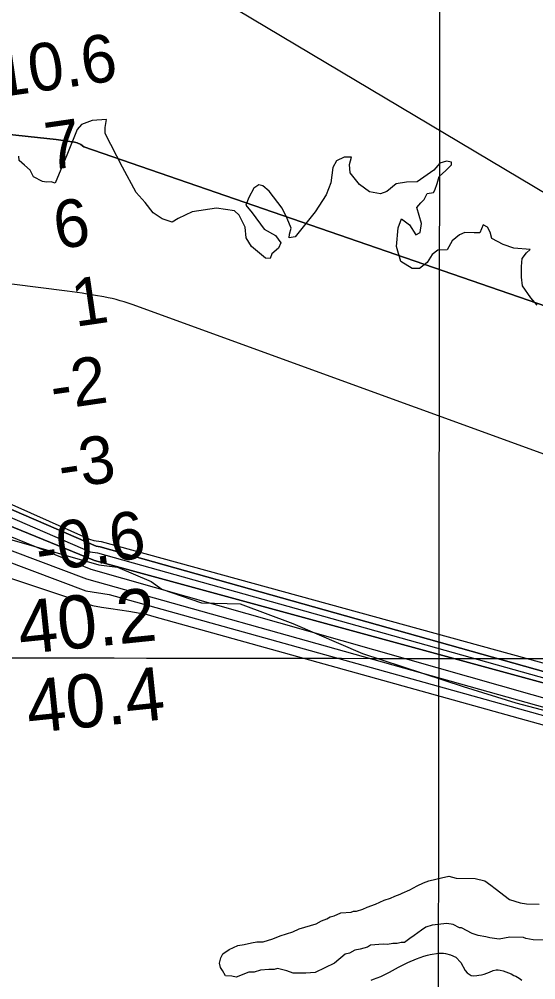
# Model space of a CAD drawing. Extents: x 3219052 to 3256913, y 800770 to 826146.
# Drawn here: x 3227938 to 3228588, y 811833 to 813043 of the extents above; entities that cross this region are included whole.
import ezdxf

# ---------------------------------------------------------------- set-up
doc = ezdxf.new("R2010")
doc.units = 0
for name, color, linetype in [('V-GRID-MAJR', 7, 'Continuous'), ('V-RIVR-EDGE', 7, 'Continuous'), ('V-RIVR-RANG', 7, 'Continuous'), ('V-SITE-VEGE', 7, 'Continuous'), ('V-TOPO-DPTH', 7, 'Continuous'), ('V-TOPO-MAJR', 7, 'Continuous'), ('V-TOPO-MINR', 7, 'Continuous'), ('V-TOPO-WATR', 7, 'Continuous')]:
    doc.layers.add(name, color=color, linetype=linetype)

msp = doc.modelspace()

# ---------------------------------------------------------------- linework, layer by layer
at = {"layer": 'V-GRID-MAJR'}
for points in [[(3228457.14, 806177.393), (3228465.955, 812237.661), (3228474.772, 818299.872), (3228483.589, 824362.121), (3228483.592, 824364.024)], [(3223229.222, 812245.659), (3228465.955, 812237.661), (3233702.6890000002, 812230.425), (3238939.4250000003, 812223.951), (3244176.161, 812218.238), (3249412.899, 812213.287), (3254649.637, 812209.098), (3254649.6380000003, 812209.098)]]:
    msp.add_spline(points, degree=3, dxfattribs=at)
at = {"layer": 'V-RIVR-EDGE'}
for points in [[(3228067.5971625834, 812856.2661339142), (3228045.5632505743, 812898.6212408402), (3228045.5818238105, 812906.1325205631), (3228047.188561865, 812916.407203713), (3228029.395756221, 812915.2652014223), (3228015.941810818, 812910.1591410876), (3228010.3915430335, 812903.8475384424), (3227998.456357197, 812873.4364152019), (3227982.9465785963, 812836.3134711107), (3227977.8111920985, 812837.9075011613), (3227971.8802568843, 812837.5268337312), (3227966.742915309, 812838.3302027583), (3227955.29299355, 812844.2885090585), (3227951.360216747, 812852.6002251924), (3227944.2599081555, 812858.9431090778), (3227937.5539525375, 812864.8896849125), (3227937.17133003, 812870.0299591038)], [(3228589.4025616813, 812682.6107020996), (3228581.5184348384, 812691.7228546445), (3228570.8816574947, 812706.7718076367), (3228569.7230370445, 812717.8439945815), (3228569.7562733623, 812731.2852319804), (3228570.571372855, 812741.1665396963), (3228576.1245732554, 812748.6641338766), (3228580.4829842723, 812752.6066860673), (3228560.3250383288, 812754.2378625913), (3228546.895531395, 812759.0150650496), (3228532.2868756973, 812766.5625137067), (3228530.329773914, 812774.4740116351), (3228526.7874399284, 812780.8080976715), (3228521.654986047, 812783.5881192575), (3228517.281911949, 812773.7156093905), (3228510.165962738, 812773.7332050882), (3228498.307024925, 812774.1578617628), (3228491.5785859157, 812771.0118358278), (3228482.467410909, 812763.5230394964), (3228476.114751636, 812752.4694257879), (3228464.6482117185, 812751.7071133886), (3228457.1242239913, 812746.5863899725), (3228451.168850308, 812736.322459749), (3228441.2670142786, 812728.835618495), (3228432.174412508, 812728.8581018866), (3228417.9640199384, 812737.5905645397), (3228412.4763146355, 812756.5801146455), (3228414.5106419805, 812779.899727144), (3228418.887626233, 812791.3535590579), (3228428.7523157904, 812783.8178408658), (3228436.6276447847, 812771.1477137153), (3228442.170092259, 812774.2966722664), (3228443.778785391, 812785.3620164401), (3228437.898682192, 812805.5385356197), (3228443.052641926, 812811.4557852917), (3228447.4120304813, 812815.7936679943), (3228450.988578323, 812823.2961498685), (3228458.898121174, 812824.4625906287), (3228460.881616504, 812827.225016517), (3228463.670435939, 812835.9154450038), (3228466.063924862, 812844.6068510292), (3228474.384438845, 812852.0976024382), (3228481.5179837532, 812859.1959559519), (3228481.5267816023, 812862.7539305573), (3228475.204426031, 812863.955562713), (3228466.896620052, 812861.6041079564), (3228459.3628569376, 812852.530079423), (3228438.3741708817, 812837.954660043), (3228424.9319559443, 812837.5925658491), (3228411.880183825, 812835.2528415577), (3228400.392138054, 812825.7932579), (3228392.477707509, 812822.6501645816), (3228378.2526518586, 812825.452669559), (3228366.0198893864, 812834.5755750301), (3228354.1961429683, 812849.2321301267), (3228353.431875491, 812859.9080090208), (3228355.826341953, 812868.9947455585), (3228346.338409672, 812869.0182064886), (3228336.838746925, 812864.2977012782), (3228332.4695829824, 812856.006513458), (3228329.654370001, 812836.6421611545), (3228323.687265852, 812821.6342647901), (3228310.1932413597, 812800.3196534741), (3228295.123760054, 812781.3809353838), (3228284.8138855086, 812768.7557750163), (3228277.2996731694, 812767.5883567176), (3228277.705756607, 812771.9360148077), (3228279.700982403, 812779.4424068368), (3228274.987319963, 812791.7093831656), (3228268.6942905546, 812804.7709306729), (3228252.143196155, 812826.1598349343), (3228244.253204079, 812832.9000044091), (3228239.116840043, 812834.0987039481), (3228232.780798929, 812829.7657089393), (3228226.427162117, 812818.316764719), (3228222.8447490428, 812808.4422997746), (3228230.727898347, 812798.9348167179), (3228245.699625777, 812778.3404836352), (3228259.9119734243, 812770.3986820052), (3228267.005439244, 812761.2884845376), (3228263.8251994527, 812754.1803556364), (3228255.505663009, 812747.0849347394), (3228253.514347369, 812741.1598647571), (3228247.5863447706, 812741.9651888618), (3228229.8326406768, 812756.6364070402), (3228223.1384155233, 812767.3269490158), (3228221.985660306, 812780.771119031), (3228214.511527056, 812795.812251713), (3228208.5952549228, 812801.3615419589), (3228185.6739055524, 812804.5808833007), (3228155.222703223, 812800.3075181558), (3228137.4113243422, 812791.6542361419), (3228129.8883141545, 812786.9288432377), (3228117.2484907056, 812791.3087601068), (3228106.1978096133, 812798.847410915), (3228095.951475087, 812811.9187338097), (3228084.913501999, 812824.5966812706), (3228067.5971625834, 812856.2661339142)], [(3227916.384465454, 812390.5056838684), (3228037.573230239, 812355.4316840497), (3228061.0393137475, 812352.7655840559), (3228103.592470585, 812334.4038365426), (3228117.0437966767, 812324.8076332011), (3228166.9896789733, 812307.731643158), (3228215.6702255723, 812306.3072325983), (3228282.1155438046, 812281.8008980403), (3228369.826692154, 812243.7669244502), (3228496.2154528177, 812202.1598787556), (3228562.670444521, 812181.565632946), (3228610.4547673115, 812169.2764588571)]]:
    msp.add_lwpolyline(points, dxfattribs=at)
at = {"layer": 'V-SITE-VEGE'}
for points in [[(3228600.217, 811882.958), (3228584.304, 811883.273), (3228575.0470000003, 811884.785), (3228572.419, 811886.1630000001), (3228555.179, 811886.505), (3228541.865, 811884.115), (3228529.9560000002, 811885.68), (3228524.676, 811887.109), (3228515.419, 811888.621), (3228507.5160000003, 811891.431), (3228494.384, 811898.324), (3228491.734, 811898.38), (3228483.855, 811902.514), (3228475.923, 811903.997), (3228457.305, 811901.714), (3228449.295, 811899.219), (3228443.911, 811895.346), (3228434.4960000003, 811888.899), (3228429.112, 811885.027), (3228422.376, 811879.853), (3228418.397, 811879.931), (3228413.0640000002, 811878.711), (3228407.764, 811878.817), (3228401.106, 811877.621), (3228395.802, 811877.7270000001), (3228379.86, 811876.716), (3228375.829, 811874.143), (3228366.4930000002, 811871.676), (3228359.8370000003, 811870.48), (3228353.127, 811866.633), (3228347.794, 811865.4130000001), (3228334.296, 811853.7390000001), (3228310.187, 811842.277), (3228298.225, 811841.187), (3228282.312, 811841.5040000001), (3228274.4080000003, 811844.314), (3228262.524, 811847.202), (3228258.52, 811845.957), (3228251.889, 811846.088), (3228241.253, 811844.9720000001), (3228233.244, 811842.4770000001), (3228226.612, 811842.608), (3228210.566, 811836.294), (3228205.288, 811837.726), (3228197.332, 811837.884), (3228193.484, 811844.593), (3228190.911, 811848.623), (3228189.691, 811853.954), (3228191.147, 811860.559), (3228193.906, 811865.812), (3228201.967, 811870.959), (3228212.682, 811876.052), (3228220.665, 811877.2220000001), (3228230.002, 811879.689), (3228236.66, 811880.883), (3228244.616, 811880.726), (3228256.63, 811884.4670000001), (3228265.989, 811888.262), (3228282.0130000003, 811893.251), (3228290.049, 811897.073), (3228311.397, 811903.282), (3228318.109, 811907.1290000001), (3228324.791, 811909.652), (3228328.824, 811912.224), (3228334.1550000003, 811913.4450000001), (3228342.1890000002, 811917.264), (3228355.4790000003, 811918.329), (3228358.157, 811919.601), (3228362.137, 811919.519), (3228370.144, 811922.018), (3228375.504, 811924.563), (3228386.19, 811928.332), (3228396.9050000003, 811933.427), (3228404.915, 811935.9230000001), (3228410.273, 811938.4670000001), (3228416.955, 811940.988), (3228419.634, 811942.262), (3228428.998, 811946.057), (3228438.386, 811951.177), (3228446.4220000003, 811954.9990000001), (3228453.105, 811957.52), (3228469.1, 811961.181), (3228478.434, 811963.649), (3228487.665, 811960.813), (3228511.536, 811960.34), (3228523.419, 811957.454), (3228531.271, 811951.988), (3228536.497, 811947.904), (3228554.8000000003, 811934.275), (3228567.985, 811930.031), (3228575.917, 811928.549), (3228591.828, 811928.233)], [(3228380.409, 811832.518), (3228383.649, 811833.855), (3228392.828, 811837.064), (3228403.631, 811842.694), (3228414.977, 811848.861), (3228418.219, 811850.7390000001), (3228426.862, 811854.757), (3228437.663, 811859.31), (3228446.842, 811862.517), (3228451.429, 811863.85), (3228454.669, 811864.649), (3228465.4620000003, 811866.5040000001), (3228471.662, 811866.486), (3228474.09, 811866.207), (3228480.556, 811864.301), (3228487.022, 811861.583), (3228493.202, 811854.823), (3228498.8340000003, 811844.826), (3228501.523, 811841.853), (3228506.367, 811838.332), (3228509.8710000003, 811838.05), (3228513.648, 811838.31), (3228516.077, 811838.84), (3228519.3140000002, 811839.37), (3228522.823, 811840.169), (3228529.573, 811842.576), (3228534.162, 811844.72), (3228537.671, 811845.517), (3228540.3680000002, 811845.508), (3228542.795, 811845.232), (3228546.5670000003, 811844.411), (3228556.803, 811840.603), (3228560.301, 811838.437), (3228562.7260000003, 811837.349), (3228566.765, 811834.91), (3228569.992, 811832.473)]]:
    msp.add_lwpolyline(points, dxfattribs=at)
at = {"layer": 'V-TOPO-DPTH'}
for points in [[(3230110.907056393, 811912.1456089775), (3229345.343612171, 812028.2392309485), (3229335.6353320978, 812028.8765907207), (3229325.935566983, 812029.6325577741), (3229316.2414785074, 812030.4675963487), (3228840.167095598, 812160.2927944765), (3228832.2962680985, 812161.4103417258), (3228824.4365725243, 812162.5983270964), (3228816.5935748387, 812163.8919696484), (3228808.7617090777, 812165.2560503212), (3228775.1537714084, 812171.3428479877), (3228039.401491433, 812378.3499575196), (3228034.3278975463, 812379.0623382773), (3227417.9677450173, 812645.8904698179), (3226620.6926028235, 812778.6320200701), (3225840.1905553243, 812948.0825171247)], [(3225840.1905553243, 812948.0825171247), (3226620.6926028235, 812778.6320200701), (3227417.9677450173, 812645.8904698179), (3228034.3278975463, 812379.0623382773), (3228039.401491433, 812378.3499575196), (3228775.1537714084, 812171.3428479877), (3228808.7617090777, 812165.2560503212), (3228816.5935748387, 812163.8919696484), (3228824.4365725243, 812162.5983270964), (3228832.2962680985, 812161.4103417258), (3228840.167095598, 812160.2927944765), (3229316.2414785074, 812030.4675963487), (3229325.935566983, 812029.6325577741), (3229335.6353320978, 812028.8765907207), (3229345.343612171, 812028.2392309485), (3230110.907056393, 811912.1456089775)], [(3227721.964111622, 812919.2705386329), (3227984.1219935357, 812891.1528842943), (3227986.95069513, 812890.8276954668), (3227989.775587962, 812890.4738675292), (3227992.5947676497, 812890.0770809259), (3227995.4101385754, 812889.6516552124), (3228007.1057215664, 812887.7931926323), (3228008.746972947, 812887.4633806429), (3228010.3621467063, 812887.0470889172), (3228014.9492478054, 812885.0793647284), (3228018.7137686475, 812881.8975703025), (3228744.768735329, 812631.1686644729)], [(3227721.964111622, 812919.2705386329), (3227984.1219935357, 812891.1528842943), (3227986.95069513, 812890.8276954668), (3227989.775587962, 812890.4738675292), (3227992.5947676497, 812890.0770809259), (3227995.4101385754, 812889.6516552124), (3228007.1057215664, 812887.7931926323), (3228008.746972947, 812887.4633806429), (3228010.3621467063, 812887.0470889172), (3228014.9492478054, 812885.0793647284), (3228018.7137686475, 812881.8975703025), (3228744.768735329, 812631.1686644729)], [(3228032.082489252, 812361.1261469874), (3227431.6107963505, 812606.5769274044), (3226625.252636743, 812741.8511451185), (3225785.449307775, 812906.6968807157)], [(3230069.097830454, 811885.5655035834), (3229317.074851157, 812010.3103788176), (3228032.082489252, 812361.1261469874)]]:
    msp.add_lwpolyline(points, dxfattribs=at)
at = {"layer": 'V-TOPO-MAJR'}
msp.add_lwpolyline([(3225944.567174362, 812777.6332324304), (3226651.9617111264, 812633.6072797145), (3226666.1227972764, 812629.5965589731), (3226670.7646656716, 812628.0701963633), (3226687.1109561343, 812622.6135090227), (3227470.923806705, 812530.348306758), (3227475.866027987, 812529.5461604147), (3227480.5912129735, 812528.1868408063), (3227484.9908435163, 812525.9917613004), (3227489.1734377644, 812523.2395085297), (3228021.522456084, 812322.7568415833), (3228050.847498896, 812318.2555332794), (3228820.2314257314, 812103.6408965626), (3228831.667218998, 812101.818960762), (3228843.092670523, 812099.9332579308), (3228854.511227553, 812098.0050437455), (3228891.9660027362, 812091.5726751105), (3228899.193144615, 812089.8795699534), (3228906.208981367, 812087.639672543), (3229339.212715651, 811975.0561916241), (3229374.28324726, 811972.0211134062), (3230137.744462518, 811820.9115196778)], dxfattribs=at)
at = {"layer": 'V-TOPO-MINR'}
for points in [[(3228679.4074321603, 812775.5758630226), (3228005.0428092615, 813177.7809888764)], [(3225849.0530102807, 812928.0296774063), (3226648.891286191, 812759.1827617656), (3227427.4336600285, 812631.6062558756), (3228026.7058875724, 812371.8074717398), (3228036.0508549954, 812370.464788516), (3228799.7167366, 812156.6080204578), (3228812.694967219, 812154.3967661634), (3228825.6858632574, 812152.2649710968), (3229306.861695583, 812021.423135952), (3229321.5748821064, 812020.1089403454), (3230083.8647255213, 811899.6140379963)], [(3225785.449307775, 812906.6968807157), (3226625.252636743, 812741.8511451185), (3227431.6107963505, 812606.5769274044), (3228032.082489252, 812361.1261469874)], [(3225898.3498849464, 812859.2968247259), (3226635.0507757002, 812723.4362927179), (3226642.5999578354, 812723.1603923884), (3227463.5384716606, 812579.8524778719), (3228027.4661803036, 812350.2644585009), (3228779.1016340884, 812136.601983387), (3228803.7959287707, 812132.5821313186), (3229337.6922444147, 811997.940760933), (3230053.46353164, 811870.8687511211)], [(3225848.156103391, 812823.3763204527), (3226719.082125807, 812656.2898894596), (3227411.9859158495, 812558.8014969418), (3227441.318071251, 812556.8505810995), (3228022.1686007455, 812337.8031790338), (3228793.595751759, 812121.3229359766), (3228811.8165599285, 812118.424185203), (3228830.0329905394, 812115.4983719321), (3228848.242854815, 812112.5319649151), (3228866.448341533, 812109.5384954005), (3229338.4348477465, 811986.7961687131), (3230098.604758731, 811849.0120057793)], [(3228793.0987079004, 812423.7965091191), (3228079.644530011, 812683.5352184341), (3228074.615438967, 812685.0654726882), (3228069.583508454, 812686.5863639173), (3228064.549684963, 812688.1010131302), (3228059.4926000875, 812689.5180856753), (3228054.406481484, 812690.8116742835), (3228049.276812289, 812691.9200369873), (3228044.1181093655, 812692.9049157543), (3228022.953222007, 812696.5490757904), (3228016.6679646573, 812697.5865627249), (3228010.3740781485, 812698.5659543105), (3228004.0672479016, 812699.4582028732), (3227997.751788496, 812700.2923560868), (3227821.5136224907, 812722.3310653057)], [(3227356.954288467, 812686.3324592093), (3228025.8414825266, 812388.0178835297), (3228031.524002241, 812386.4112760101), (3228040.56675599, 812385.0245391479), (3228804.4077243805, 812175.1945088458), (3228816.8136928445, 812172.8737155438), (3228820.0602498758, 812172.2965416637), (3228823.3129064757, 812171.7584124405), (3228826.57471243, 812171.278850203), (3228829.8426179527, 812170.838332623), (3229293.0059230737, 812043.2386676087), (3229296.9231379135, 812042.1803994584), (3229300.975587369, 812041.5055558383), (3229325.3682592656, 812039.3244457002), (3229330.179010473, 812038.9239956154), (3229334.9924717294, 812038.5629040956), (3229339.8099980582, 812038.2608504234), (3229344.630234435, 812037.9981553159), (3230062.638011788, 811929.7958537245)], [(3227411.1972084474, 812510.0349988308), (3228029.7077157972, 812304.2704169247), (3228041.175436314, 812302.3992696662), (3228052.6486061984, 812300.5626636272), (3228064.129950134, 812298.7778694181), (3228075.616743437, 812297.0276164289), (3228089.8371150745, 812294.8936773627), (3228094.1832109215, 812294.1022792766), (3228098.4835864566, 812293.1337794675), (3228102.715381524, 812291.8996270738), (3228106.9014562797, 812290.4883729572), (3228837.7331087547, 812086.8906242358), (3228842.074628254, 812086.1398319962), (3228855.804240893, 812083.7038244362), (3228858.5659424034, 812083.048773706), (3229375.2980306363, 811959.067487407), (3229430.9075668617, 811945.7664154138), (3229434.939402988, 811941.86980931), (3229438.580106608, 811937.4950440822), (3229481.3573247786, 811876.360084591), (3229485.6046034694, 811870.7387430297), (3229490.105754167, 811865.3454762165)], [(3228032.082489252, 812361.1261469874), (3229317.074851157, 812010.3103788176), (3230069.097830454, 811885.5655035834)]]:
    msp.add_lwpolyline(points, dxfattribs=at)
at = {"layer": 'V-TOPO-WATR'}
for points in [[(3225840.1905553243, 812948.0825171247), (3226620.6926028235, 812778.6320200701), (3227417.9677450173, 812645.8904698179), (3228034.3278975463, 812379.0623382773), (3228039.401491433, 812378.3499575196), (3228775.1537714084, 812171.3428479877), (3228808.7617090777, 812165.2560503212), (3228816.5935748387, 812163.8919696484), (3228824.4365725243, 812162.5983270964), (3228832.2962680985, 812161.4103417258), (3228840.167095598, 812160.2927944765), (3229316.2414785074, 812030.4675963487), (3229325.935566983, 812029.6325577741), (3229335.6353320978, 812028.8765907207), (3229345.343612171, 812028.2392309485), (3230110.907056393, 811912.1456089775)], [(3228744.768735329, 812631.1686644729), (3228018.7137686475, 812881.8975703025), (3228014.9492478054, 812885.0793647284), (3228010.3621467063, 812887.0470889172), (3228008.746972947, 812887.4633806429), (3228007.1057215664, 812887.7931926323), (3227995.4101385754, 812889.6516552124), (3227992.5947676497, 812890.0770809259), (3227989.775587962, 812890.4738675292), (3227986.95069513, 812890.8276954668), (3227984.1219935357, 812891.1528842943), (3227721.964111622, 812919.2705386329)]]:
    msp.add_lwpolyline(points, dxfattribs=at)

# ---------------------------------------------------------------- texts
at = {"layer": 'V-RIVR-RANG'}
for s, height, rotation, p in [('10.6', 60, 8.269722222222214, (3227908.9061496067, 812943.7005767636)), ('7', 60, 8.269722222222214, (3227974.6215094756, 812852.2769983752)), ('6', 60, 8.269722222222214, (3227985.169509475, 812752.8349983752)), ('1', 60, 8.269722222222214, (3228008.107014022, 812655.1937456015)), ('-2', 60, 8.269722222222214, (3227980.551443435, 812550.2135984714)), ('-3', 60, 8.269722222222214, (3227990.6309149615, 812450.703645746)), ('-0.6', 60, 8.269722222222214, (3227962.374051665, 812345.6205695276)), ('40.2', 67.00000000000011, 5.908325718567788, (3227939.3091587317, 812242.7272442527)), ('40.4', 67.00000000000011, 5.908325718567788, (3227949.8561587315, 812143.2852442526))]:
    msp.add_text(s, height=height, rotation=rotation, dxfattribs=at).set_placement(p)

doc.saveas('drawing.dxf')
